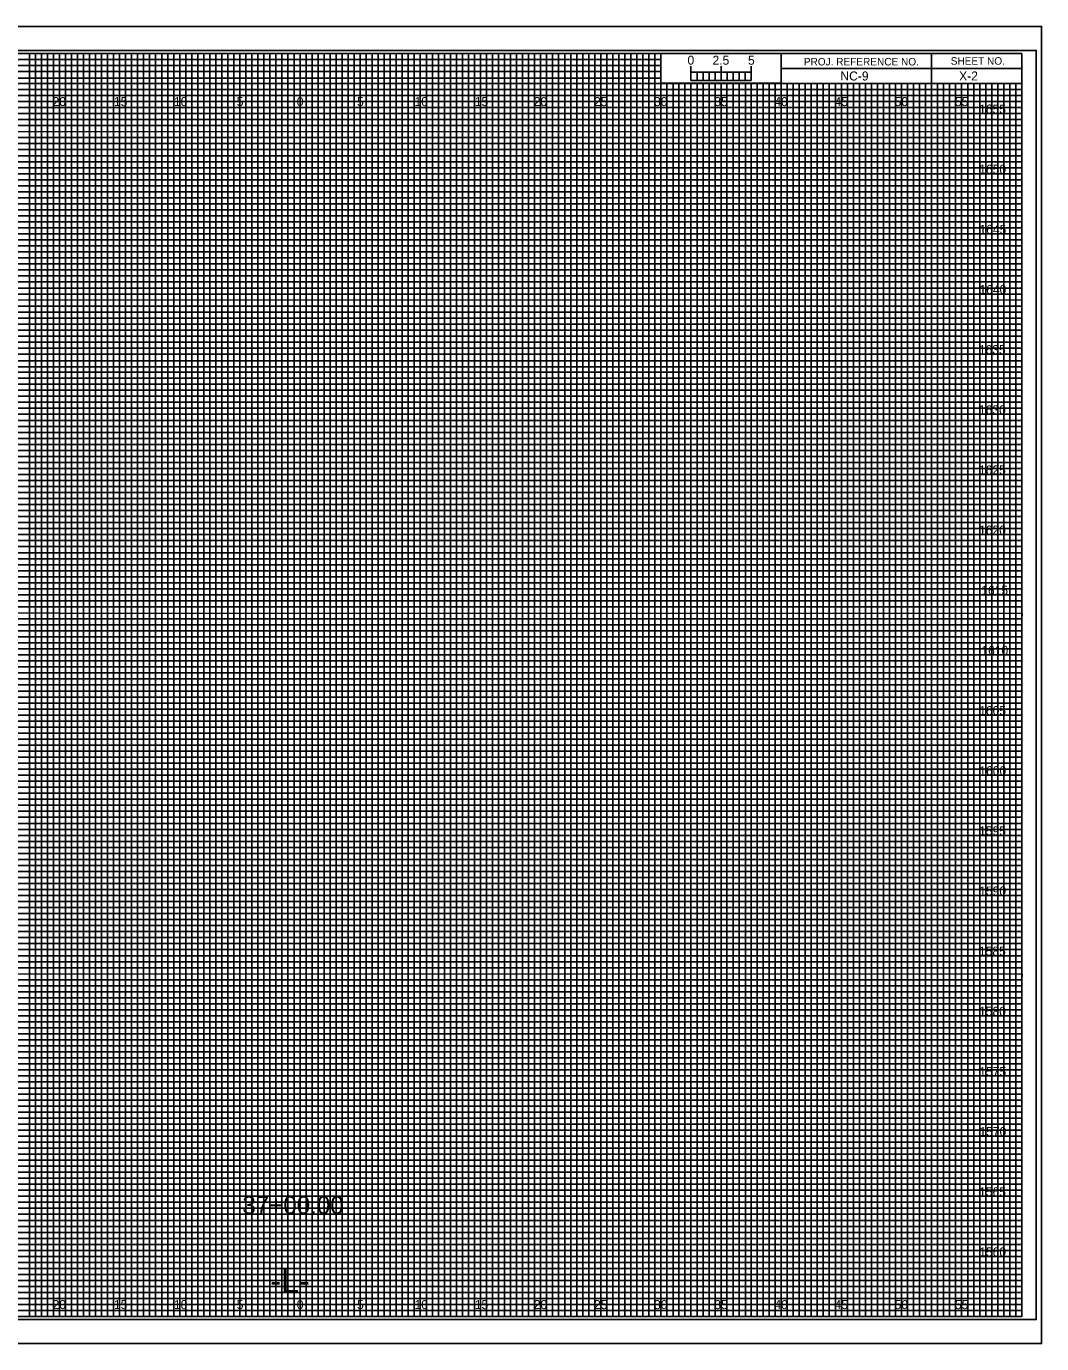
# Model space of a CAD drawing. Extents: x -8289 to 162, y -2 to 23207.
# Drawn here: x 77.2 to 161.7, y -2.3 to 107.3 of the extents above; entities that cross this region are included whole.
import ezdxf

# ---------------------------------------------------------------- set-up
doc = ezdxf.new("R2010")
doc.units = 0
for name, color, linetype in [('Prop XS Alignment Label', 7, 'Continuous'), ('Prop XS Bar Scale Labels', 7, 'Continuous'), ('Prop XS Elevation Labels', 7, 'Continuous'), ('Prop XS Offset Labels', 7, 'Continuous'), ('Prop XS Project Number', 7, 'Continuous'), ('Prop XS Sheet Number', 7, 'Continuous'), ('Prop XS Station Labels', 7, 'Continuous'), ('Sheet Cross Section CELL', 7, 'Continuous'), ('Sheet Cross Section Grid Major CELL', 7, 'Continuous'), ('Sheet Cross Section Grid Middle CELL', 7, 'Continuous'), ('Sheet Cross Section Grid Minor 1 CELL', 7, 'Continuous'), ('Sheet Cross Section Grid Minor 2 CELL', 7, 'Continuous'), ('Sheet Cross Section Scale CELL', 7, 'Continuous'), ('Sheet Cutting Line CELL', 7, 'Continuous'), ('Sheet DOT Grid CELL', 7, 'Continuous'), ('Sheet Plot Border Inside CELL', 7, 'Continuous'), ('Sheet Plot Border Outside CELL', 7, 'Continuous')]:
    doc.layers.add(name, color=color, linetype=linetype)

msp = doc.modelspace()

# ---------------------------------------------------------------- linework, layer by layer
at = {"layer": 'Sheet Cross Section CELL'}
for p, q in [((152.5, 105), (152.5, 102.5)), ((152.5, 102.5), (152.5, 105)), ((160, 103.75), (140, 103.75)), ((140, 103.75), (140, 102.5)), ((140, 102.5), (160, 102.5))]:
    msp.add_line(p, q, dxfattribs=at)
for points in [[(160, 105), (0, 105), (0, 0), (160, 0)], [(140, 105), (130, 105), (130, 102.52), (140, 102.52)], [(160, 105), (140, 105), (140, 102.5), (160, 102.5)]]:
    msp.add_lwpolyline(points, close=True, dxfattribs=at)
at = {"layer": 'Sheet Cross Section Grid Major CELL'}
for p, q in [((85, 105), (80, 105)), ((80, 105), (80, 0)), ((85, 0), (85, 105)), ((95, 105), (90, 105)), ((90, 105), (90, 0)), ((95, 0), (95, 105)), ((105, 105), (100, 105)), ((100, 105), (100, 0)), ((105, 0), (105, 105)), ((115, 105), (110, 105)), ((110, 105), (110, 0)), ((115, 0), (115, 105)), ((125, 105), (120, 105)), ((120, 105), (120, 0)), ((125, 0), (125, 105)), ((130, 105), (130, 0)), ((135, 0), (135, 102.5)), ((145, 102.5), (140, 102.5)), ((140, 102.5), (140, 0)), ((145, 0), (145, 102.5)), ((155, 102.5), (150, 102.5)), ((150, 102.5), (150, 0)), ((155, 0), (155, 102.5)), ((80, 0), (75, 0)), ((90, 0), (85, 0)), ((100, 0), (95, 0)), ((110, 0), (105, 0)), ((120, 0), (115, 0)), ((130, 0), (125, 0)), ((140, 0), (135, 0)), ((150, 0), (145, 0)), ((160, 0), (155, 0)), ((160, 0), (160, 0))]:
    msp.add_line(p, q, dxfattribs=at)
for points in [[(0, 100), (160, 100), (160, 95), (0, 95)], [(0, 90), (160, 90), (160, 85), (0, 85)], [(0, 80), (160, 80), (160, 75), (0, 75)], [(0, 70), (160, 70), (160, 65), (0, 65)], [(0, 60), (160, 60), (160, 55), (0, 55)], [(0, 50), (160, 50), (160, 45), (0, 45)], [(0, 40), (160, 40), (160, 35), (0, 35)], [(0, 30), (160, 30), (160, 25), (0, 25)], [(0, 20), (160, 20), (160, 15), (0, 15)], [(0, 10), (160, 10), (160, 5), (0, 5)]]:
    msp.add_lwpolyline(points, dxfattribs=at)
at = {"layer": 'Sheet Cross Section Grid Middle CELL'}
for points in [[(72.5, 0), (77.5, 0), (77.5, 105), (82.5, 105), (82.5, 0), (87.5, 0), (87.5, 105), (92.5, 105), (92.5, 0), (97.5, 0), (97.5, 105), (102.5, 105), (102.5, 0), (107.5, 0), (107.5, 105), (112.5, 105), (112.5, 0), (117.5, 0), (117.5, 105), (122.5, 105), (122.5, 0), (127.5, 0), (127.5, 105), (129.97, 105), (130, 105), (130, 102.5), (132.5, 102.5), (132.5, 0), (137.5, 0), (137.5, 102.5), (142.5, 102.5), (142.5, 0), (147.5, 0), (147.5, 102.5), (152.5, 102.5), (152.5, 0), (157.5, 0), (157.5, 102.5)], [(0, 102.5), (137.5, 102.5)], [(0, 92.5), (160, 92.5), (160, 97.5), (0, 97.5)], [(0, 82.5), (160, 82.5), (160, 87.5), (0, 87.5)], [(0, 72.5), (160, 72.5), (160, 77.5), (0, 77.5)], [(0, 62.5), (160, 62.5), (160, 67.5), (0, 67.5)], [(0, 52.5), (160, 52.5), (160, 57.5), (0, 57.5)], [(0, 42.5), (160, 42.5), (160, 47.5), (0, 47.5)], [(0, 32.5), (160, 32.5), (160, 37.5), (0, 37.5)], [(0, 22.5), (160, 22.5), (160, 27.5), (0, 27.5)], [(0, 12.5), (160, 12.5), (160, 17.5), (0, 17.5)], [(0, 2.5), (160, 2.5), (160, 7.5), (0, 7.5)]]:
    msp.add_lwpolyline(points, dxfattribs=at)
at = {"layer": 'Sheet Cross Section Grid Minor 1 CELL'}
for p, q in [((0, 104.5), (130, 104.5)), ((130, 104.5), (130, 103.99)), ((130, 103.99), (0, 103.99)), ((0, 103.5), (130, 103.5)), ((130, 102.95), (0, 102.95)), ((130, 103.5), (130, 102.95)), ((0, 102), (160, 102))]:
    msp.add_line(p, q, dxfattribs=at)
for points in [[(0, 101.5), (135, 101.5), (160, 101.5), (160, 101), (0, 101)], [(0, 100.5), (160, 100.5), (160, 99.5), (0, 99.5)], [(0, 99), (160, 99), (160, 98.5), (0, 98.49)], [(0, 98), (160, 98), (160, 97), (0, 97)], [(0, 96.5), (160, 96.5), (160, 96), (0, 96)], [(0, 95.5), (160, 95.5), (160, 94.5), (0, 94.5)], [(0, 94), (160, 94), (160, 93.5), (0, 93.5)], [(0, 93), (160, 93), (160, 92), (0, 92)], [(0, 91.5), (160, 91.5), (160, 91), (0, 91)], [(0, 90.5), (160, 90.5), (160, 89.5), (0, 89.5)], [(0, 89), (160, 89), (160, 88.5), (0, 88.5)], [(0, 88), (160, 88), (160, 86.98), (160, 86.5), (160, 86), (0, 86)], [(0, 87), (160, 87), (160, 86.5), (0, 86.5)], [(0, 85.5), (160, 85.5), (160, 84.5), (0, 84.52)], [(0, 84.52), (160, 84.5), (160, 84), (0, 84)], [(0, 83.5), (160, 83.5), (160, 83), (0, 83)], [(0, 82), (160, 82), (160, 81.5), (0, 81.5)], [(0, 81), (160, 81), (160, 80.5), (0, 80.5)], [(-0.04, 79.45), (160, 79.45), (160, 78.94), (-0.04, 78.94)], [(0, 78.5), (160, 78.5), (160, 78), (0, 78)], [(0, 77), (160, 77), (160, 76.5), (0, 76.5)], [(0, 76), (160, 76), (160, 75.5), (0, 75.5)], [(0, 74.5), (160, 74.5), (160, 74), (0, 74)], [(0, 73.5), (160, 73.5), (160, 73), (0, 73)], [(0, 72), (160, 72), (160, 71.5), (0, 71.5)], [(0, 71), (160, 71), (160, 70.5), (0, 70.5)], [(0, 69.5), (160, 69.5), (160, 68.99), (0, 69)], [(0, 68.5), (160, 68.5), (160, 68), (0, 68)], [(0, 67), (160, 67), (160, 66.5), (0, 66.5)], [(0, 66), (160, 66), (160, 65.5), (0, 65.5)], [(0, 64.5), (160, 64.5), (160, 64), (0, 64)], [(0, 63.5), (160, 63.5), (160, 63), (0, 63)], [(0, 62), (160, 62), (160, 61.5), (0, 61.5)], [(0, 61), (160, 61), (160, 60.5), (0, 60.5)], [(0, 59.5), (160, 59.5), (160, 59), (0, 59)], [(0, 58.5), (160.03, 58.45), (160, 58), (0, 58)], [(0, 57), (160, 57), (160, 56.5), (0, 56.5)], [(0, 56), (160, 56), (160, 55.5), (0, 55.5)], [(0, 54.5), (160, 54.5), (160, 54), (0, 54)], [(0, 53.5), (160, 53.5), (160, 53), (0, 53)], [(0, 52), (160, 52), (160, 51.5), (0, 51.5)], [(0, 51), (160, 51), (160, 50.5), (0, 50.5)], [(0, 49.5), (160, 49.5), (160, 49), (0, 49)], [(0, 48.5), (160, 48.5), (160, 48), (0, 48)], [(0, 47), (160, 47), (160, 46.5), (0, 46.5)], [(0, 46), (160, 46), (160, 45.5), (0, 45.5)], [(0, 44.5), (160, 44.5), (160, 44), (0, 44)], [(0, 43.5), (160, 43.5), (160, 43), (0, 43)], [(0, 42), (160, 42), (160, 41.5), (0, 41.5)], [(0, 41), (160, 41), (160, 40.5), (0, 40.5)], [(0, 39.5), (160, 39.5), (160, 38.99), (0, 39)], [(0, 38.5), (160, 38.5), (160, 38), (0, 38)], [(0, 37), (160, 37), (160, 36.5), (0, 36.5)], [(0, 36), (160, 36), (160, 35.5), (0, 35.5)], [(0, 34.5), (160, 34.5), (160, 34), (0, 34)], [(0, 33.5), (160, 33.5), (160, 33), (0, 33)], [(0, 32), (160, 32), (160, 31.5), (0, 31.5)], [(0, 31), (160, 31), (160, 30.5), (0, 30.5)], [(0, 29.5), (160, 29.5), (160, 29), (0, 29)], [(0, 28.5), (160.03, 28.46), (160, 28), (0, 28)], [(0, 27), (160, 27), (160, 26.5), (0, 26.5)], [(0, 26), (160, 26), (160, 25.5), (0, 25.5)], [(0, 24.5), (160, 24.5), (160, 24), (0, 24)], [(0, 23.5), (160, 23.5), (160, 23), (0, 23)], [(0, 22), (160, 22), (160, 21.5), (0, 21.5)], [(0, 21), (160, 21), (160, 20.5), (0, 20.5)], [(0, 19.5), (160, 19.5), (160, 19), (0, 19)], [(0, 18.5), (160, 18.5), (160, 18), (0, 18)], [(0, 17), (160, 17), (160, 16.5), (0, 16.5)], [(0, 16), (160, 16), (160, 15.5), (0, 15.5)], [(0, 14.5), (160, 14.5), (160, 14), (0, 14)], [(0, 13.5), (160, 13.5), (160, 13), (0, 13)], [(0, 12), (160, 12), (160, 11.5), (0, 11.5)], [(0, 11), (160, 11), (160, 10.5), (0, 10.5)], [(0, 9.5), (160, 9.5), (160, 9), (0, 9)], [(0, 8.5), (160, 8.5), (160, 8), (0, 8)], [(0, 7), (160, 7), (160, 6.5), (0, 6.5)], [(0, 6), (160, 6), (160, 5.5), (0, 5.5)], [(0, 4.5), (160, 4.5), (160, 4), (0, 4)], [(0, 3.5), (160, 3.5), (160, 3), (0, 3)], [(0, 2), (160, 2), (160, 1.5), (0, 1.5)], [(0, 1), (160, 1), (160, 0.5), (0, 0.5)]]:
    msp.add_lwpolyline(points, dxfattribs=at)
at = {"layer": 'Sheet Cross Section Grid Minor 2 CELL'}
for p, q in [((133.5, 102.5), (133, 102.5)), ((133, 102.5), (133, 0)), ((133.5, 0), (133.5, 102.5)), ((134.5, 102.5), (134, 102.5)), ((134, 102.5), (134, 0)), ((134.5, 0), (134.5, 102.5)), ((133, 0), (132.5, 0)), ((134, 0), (133.5, 0))]:
    msp.add_line(p, q, dxfattribs=at)
for points in [[(77.5, 0), (78, 0), (78, 105), (78.5, 105), (78.5, 0)], [(78.5, 0), (79, 0), (79, 105), (79.5, 105), (79.5, 0)], [(80, 0), (80.5, 0), (80.5, 105), (81, 105), (81, 0)], [(81, 0), (81.5, 0), (81.5, 105), (82, 105), (82, 0)], [(82.5, 0), (83, 0), (83, 105), (83.5, 105), (83.5, 0)], [(83.5, 0), (84, 0), (84, 105), (84.5, 105), (84.5, 0)], [(85, 0), (85.5, 0), (85.5, 105), (86, 105), (86, 0)], [(86, 0), (86.5, 0), (86.5, 105), (87, 105), (87, 0)], [(87.5, 0), (88, 0), (88, 105), (88.5, 105), (88.5, 0)], [(88.5, 0), (89, 0), (89, 105), (89.5, 105), (89.5, 0)], [(90, 0), (90.5, 0), (90.5, 105), (91, 105), (91, 0)], [(91, 0), (91.5, 0), (91.5, 105), (92, 105), (92, 0)], [(92.5, 0), (93, 0), (93, 105), (93.5, 105), (93.5, 0)], [(93.5, 0), (94, 0), (94, 105), (94.5, 105), (94.5, 0)], [(95, 0), (95.5, 0), (95.5, 105), (96, 105), (96, 0)], [(96, 0), (96.5, 0), (96.5, 105), (97, 105), (97, 0)], [(97.5, 0), (98, 0), (98, 105), (98.5, 105), (98.5, 0)], [(98.5, 0), (99, 0), (99, 105), (99.5, 105), (99.5, 0)], [(100, 0), (100.5, 0), (100.5, 105), (101, 105), (101, 0)], [(101, 0), (101.5, 0), (101.5, 105), (102, 105), (102, 0)], [(102.5, 0), (103, 0), (103, 105), (103.5, 105), (103.5, 0)], [(103.5, 0), (104, 0), (104, 105), (104.5, 105), (104.5, 0)], [(105, 0), (105.5, 0), (105.5, 105), (106, 105), (106, 0)], [(106, 0), (106.5, 0), (106.5, 105), (107, 105), (107, 0)], [(107.5, 0), (108, 0), (108, 105), (108.5, 105), (108.5, 0)], [(108.5, 0), (109, 0), (109, 105), (109.5, 105), (109.5, 0)], [(110, 0), (110.5, 0), (110.5, 105), (111, 105), (111, 0)], [(111, 0), (111.5, 0), (111.5, 105), (112, 105), (112, 0)], [(112.5, 0), (113, 0), (113, 105), (113.5, 105), (113.5, 0)], [(113.5, 0), (114, 0), (114, 105), (114.5, 105), (114.5, 0)], [(115, 0), (115.5, 0), (115.5, 105), (116, 105), (116, 0)], [(116, 0), (116.5, 0), (116.5, 105), (117, 105), (117, 0)], [(117.5, 0), (118, 0), (118, 105), (118.5, 105), (118.5, 0)], [(118.5, 0), (119, 0), (119, 105), (119.5, 105), (119.5, 0)], [(120, 0), (120.5, 0), (120.5, 105), (121, 105), (121, 0)], [(121, 0), (121.5, 0), (121.5, 105), (122, 105), (122, 0)], [(122.5, 0), (123, 0), (123, 105), (123.5, 105), (123.5, 0)], [(123.5, 0), (124, 0), (124, 105), (124.5, 105), (124.5, 0)], [(125, 0), (125.5, 0), (125.5, 105), (126, 105), (126, 0)], [(126, 0), (126.5, 0), (126.5, 105), (127, 105), (127, 0)], [(127.5, 0), (128, 0), (128, 105), (128.5, 105), (128.5, 0)], [(128.5, 0), (129, 0), (129, 105), (129.5, 105), (129.5, 0)], [(130, 0), (130.5, 0), (130.5, 102.5), (131.01, 102.5), (131.01, 0)], [(131, 0), (131.5, 0), (131.5, 102.5), (132, 102.5), (132, 0)], [(135, 0), (135.49, 0), (135.49, 102.5), (136, 102.5), (136, 0)], [(136, 0), (136.5, 0), (136.5, 102.5), (137.03, 102.5), (137.03, 0)], [(137.5, 0), (138, 0), (138, 102.5), (138.5, 102.5), (138.5, 0)], [(138.5, 0), (139, 0), (139, 102.5), (139.5, 102.5), (139.5, 0)], [(140, 0), (140.5, 0), (140.5, 102.5), (141, 102.5), (141, 0)], [(141, 0), (141.5, 0), (141.5, 102.5), (142, 102.5), (142, 0)], [(142.5, 0), (143, 0), (143, 102.5), (143.5, 102.5), (143.5, 0)], [(143.5, 0), (144, 0), (144, 102.5), (144.5, 102.5), (144.5, 0)], [(145, 0), (145.5, 0), (145.5, 102.5), (146, 102.5), (146, 0)], [(146, 0), (146.5, 0), (146.5, 102.5), (147, 102.5), (147, 0)], [(147.5, 0), (148, 0), (148, 102.5), (148.5, 102.5), (148.5, 0)], [(148.5, 0), (149, 0), (149, 102.5), (149.5, 102.5), (149.5, 0)], [(150, 0), (150.5, 0), (150.5, 102.5), (151, 102.5), (151, 0)], [(151, 0), (151.5, 0), (151.5, 102.5), (152, 102.5), (152, 0)], [(152.5, 0), (153, 0), (153, 102.5), (153.5, 102.5), (153.5, 0)], [(153.5, 0), (154, 0), (154, 102.5), (154.5, 102.5), (154.5, 0)], [(155, 0), (155.5, 0), (155.5, 102.5), (156, 102.5), (156, 0)], [(156, 0), (156.5, 0), (156.5, 102.5), (157, 102.5), (157, 0)], [(157.5, 0), (158, 0), (158, 102.5), (158.5, 102.5), (158.5, 0)], [(158.5, 0), (159, 0), (159, 102.5), (159.5, 102.5), (159.5, 0)]]:
    msp.add_lwpolyline(points, dxfattribs=at)
at = {"layer": 'Sheet Cross Section Scale CELL'}
for p, q in [((132.5, 102.75), (132.5, 103.95)), ((132.5, 103.45), (132.5, 103.95)), ((135, 102.75), (135, 103.95)), ((137.5, 102.75), (137.5, 103.95)), ((137.5, 103.45), (137.5, 103.95))]:
    msp.add_line(p, q, dxfattribs=at)
for points in [[(137.5, 103.45), (132.5, 103.45), (132.5, 102.75), (137.5, 102.75)], [(132.5, 103.45), (133, 103.45), (133, 102.75), (132.5, 102.75)], [(133.5, 103.45), (134, 103.45), (134, 102.75), (133.5, 102.75)], [(134.5, 103.45), (135, 103.45), (135, 102.75), (134.5, 102.75)], [(135.5, 103.45), (136, 103.45), (136, 102.75), (135.5, 102.75)], [(136.5, 103.45), (137, 103.45), (137, 102.75), (136.5, 102.75)]]:
    msp.add_lwpolyline(points, close=True, dxfattribs=at)
at = {"layer": 'Sheet Cutting Line CELL'}
for p, q in [((161.65, 107.25), (-6.7, 107.25)), ((-6.7, -2.25), (161.65, -2.25))]:
    msp.add_line(p, q, dxfattribs=at)
at = {"layer": 'Sheet DOT Grid CELL'}
for p, q in [((80, 0), (80, 105)), ((85, 0), (85, 105)), ((90, 0), (90, 105)), ((95, 0), (95, 105)), ((100, 0), (100, 105)), ((105, 0), (105, 105)), ((110, 0), (110, 105)), ((115, 0), (115, 105)), ((120, 0), (120, 105)), ((125, 0), (125, 105)), ((130, 0), (130, 102.34)), ((135, 0), (135, 102.34)), ((140, 0), (140, 102.34)), ((145, 0), (145, 102.34)), ((150, 0), (150, 102.34)), ((155, 0), (155, 102.34)), ((0, 100), (160, 100)), ((0, 95), (160, 95)), ((0, 90), (160, 90)), ((0, 85), (160, 85)), ((0, 80), (160, 80)), ((0, 75), (160, 75)), ((0, 70), (160, 70)), ((0, 65), (160, 65)), ((0, 60), (160, 60)), ((0, 55), (160, 55)), ((0, 50), (160, 50)), ((0, 45), (160, 45)), ((0, 40), (160, 40)), ((0, 35), (160, 35)), ((0, 30), (160, 30)), ((0, 25), (160, 25)), ((0, 20), (160, 20)), ((0, 15), (160, 15)), ((0, 10), (160, 10)), ((0, 5), (160, 5))]:
    msp.add_line(p, q, dxfattribs=at)
at = {"layer": 'Sheet Plot Border Inside CELL'}
msp.add_lwpolyline([(-5.4, -0.25), (161.2, -0.25), (161.2, 105.25), (-5.4, 105.25)], close=True, dxfattribs=at)
at = {"layer": 'Sheet Plot Border Outside CELL'}
msp.add_lwpolyline([(-6.7, -2.25), (161.65, -2.25), (161.65, 107.25), (-6.7, 107.25)], close=True, dxfattribs=at)

# ---------------------------------------------------------------- texts
at = {"layer": 'Prop XS Alignment Label'}
msp.add_text('-L-', height=2, dxfattribs=at).set_placement((97.53, 2))
at = {"layer": 'Prop XS Bar Scale Labels'}
for s, p in [('2.5', (134.29, 104.06)), ('5', (137.24, 104.06))]:
    msp.add_text(s, height=0.75, dxfattribs=at).set_placement(p)
at = {"layer": 'Prop XS Elevation Labels'}
for s, p in [('1655', (156.45, 100)), ('1650', (156.46, 95)), ('1645', (156.48, 90)), ('1640', (156.48, 85)), ('1635', (156.43, 80)), ('1630', (156.44, 75)), ('1625', (156.44, 70)), ('1620', (156.45, 65)), ('1615', (156.63, 60)), ('1610', (156.64, 55)), ('1605', (156.46, 50)), ('1600', (156.47, 45)), ('1595', (156.45, 40)), ('1590', (156.46, 35)), ('1585', (156.44, 30)), ('1580', (156.45, 25)), ('1575', (156.47, 20)), ('1570', (156.48, 15)), ('1565', (156.45, 10)), ('1560', (156.46, 5))]:
    msp.add_text(s, height=0.75, dxfattribs=at).set_placement(p)
at = {"layer": 'Prop XS Offset Labels'}
for s, p in [('20', (79.43, 100.62)), ('15', (84.53, 100.62)), ('10', (89.52, 100.62)), ('5', (94.74, 100.62)), ('0', (99.73, 100.62)), ('0', (99.73, 100.62)), ('5', (104.74, 100.62)), ('10', (109.52, 100.62)), ('15', (114.53, 100.62)), ('20', (119.43, 100.62)), ('25', (124.44, 100.62)), ('30', (129.43, 100.62)), ('35', (134.44, 100.62)), ('40', (139.43, 100.62)), ('45', (144.44, 100.62)), ('50', (149.43, 100.62)), ('55', (154.44, 100.62)), ('20', (79.43, 0.62)), ('15', (84.53, 0.62)), ('10', (89.52, 0.62)), ('5', (94.74, 0.62)), ('0', (99.73, 0.62)), ('0', (99.73, 0.62)), ('5', (104.74, 0.62)), ('10', (109.52, 0.62)), ('15', (114.53, 0.62)), ('20', (119.43, 0.62)), ('25', (124.44, 0.62)), ('30', (129.43, 0.62)), ('35', (134.44, 0.62)), ('40', (139.43, 0.62)), ('45', (144.44, 0.62)), ('50', (149.43, 0.62)), ('55', (154.44, 0.62))]:
    msp.add_text(s, height=0.75, dxfattribs=at).set_placement(p)
at = {"layer": 'Prop XS Project Number'}
msp.add_text('NC-9', height=0.75, dxfattribs=at).set_placement((144.92, 102.75))
at = {"layer": 'Prop XS Sheet Number'}
msp.add_text('X-2', height=0.75, dxfattribs=at).set_placement((154.79, 102.75))
at = {"layer": 'Prop XS Station Labels'}
msp.add_text('37+00.00', height=1.5, dxfattribs=at).set_placement((95.21, 8.52))
at = {"layer": 'Sheet Cross Section CELL'}
for s, p in [('PROJ. REFERENCE NO.', (141.88, 104)), ('SHEET NO.', (154.09, 104.06))]:
    msp.add_text(s, height=0.625, dxfattribs=at).set_placement(p)
at = {"layer": 'Sheet Cross Section Scale CELL'}
msp.add_text('0', height=0.75, dxfattribs=at).set_placement((132.21, 104.06))

doc.saveas('drawing.dxf')
